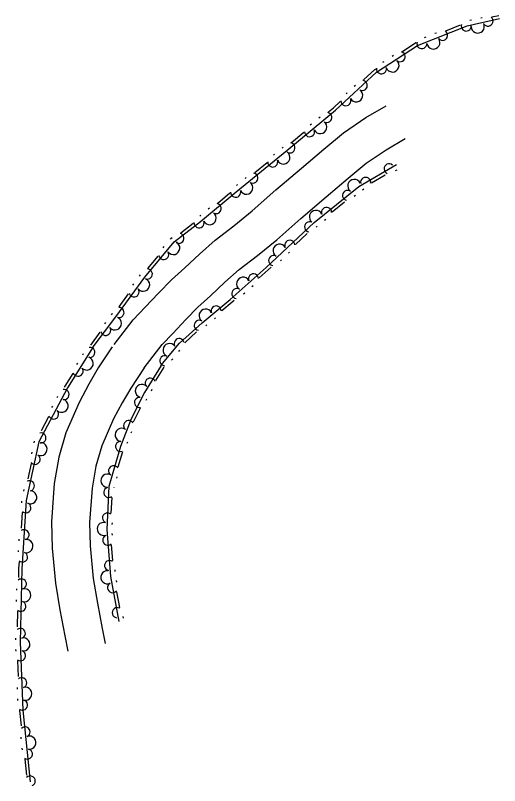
# Model space of a CAD drawing. Extents: x 2030130 to 2036320, y 723205 to 762423.
# Drawn here: x 2033232.4 to 2033357.1, y 759823.6 to 760022 of the extents above; entities that cross this region are included whole.
import ezdxf

# ---------------------------------------------------------------- set-up
doc = ezdxf.new("R2010")
doc.units = 0
doc.layers.add('Draft_Station Labels Major', color=7, linetype='Continuous')
doc.layers.add('Draft_Station Tics Major', color=7, linetype='Continuous')

msp = doc.modelspace()

# ---------------------------------------------------------------- linework, layer by layer
at = {"layer": 'Draft_Station Labels Major'}
for points in [[(2033257.82, 759937.21), (2033262.76, 759943.55), (2033265.83, 759946.8), (2033269.31, 759950.48), (2033272.63, 759953.86), (2033276.04, 759956.97), (2033279.81, 759960.51), (2033283.87, 759964.09), (2033288.68, 759967.78), (2033293.42, 759971.66), (2033299.51, 759977.06), (2033306.12, 759982.68), (2033311.83, 759987.55), (2033316.9, 759991.73), (2033322.7, 759995.67), (2033327.88, 759998.71)], [(2033265.54, 759931.2), (2033270.19, 759937.18), (2033272.93, 759940.08), (2033276.35, 759943.69), (2033279.42, 759946.82), (2033282.67, 759949.79), (2033286.39, 759953.28), (2033290.09, 759956.53), (2033294.75, 759960.12), (2033299.76, 759964.22), (2033305.92, 759969.68), (2033312.45, 759975.24), (2033318.11, 759980.06), (2033322.77, 759983.9), (2033327.92, 759987.4), (2033332.82, 759990.27)], [(2033257.34, 759936.61), (2033253.77, 759931.21), (2033251.31, 759927.02), (2033248.81, 759922.29), (2033245.42, 759914.44), (2033243.58, 759908.16), (2033242.4, 759901.41), (2033241.72, 759891.58), (2033241.89, 759884.77), (2033242.74, 759875.71), (2033243.86, 759868.91), (2033245.13, 759862.18), (2033245.94, 759858.26)], [(2033265.54, 759931.2), (2033262.11, 759926.01), (2033259.88, 759922.23), (2033257.67, 759918.05), (2033254.67, 759911.1), (2033253.16, 759905.92), (2033252.16, 759900.22), (2033251.54, 759891.37), (2033251.7, 759885.36), (2033252.48, 759876.96), (2033253.53, 759870.62), (2033254.77, 759864.08), (2033255.56, 759860.23)]]:
    msp.add_lwpolyline(points, dxfattribs=at)
at = {"layer": 'Draft_Station Tics Major'}
for points in [[(2033252.47, 759936.59), (2033258.32, 759944.38), (2033265.74, 759954.59), (2033273.33, 759963.64), (2033280.1, 759968.87), (2033289.28, 759976.55), (2033302.35, 759987.2), (2033314.91, 759997.58), (2033325.47, 760007.41), (2033335.97, 760014.26), (2033348.75, 760019.34), (2033357.14, 760021.19)], [(2033352.29, 760021.38), (2033352.69, 760021.47)], [(2033355.18, 760021.6), (2033356.97, 760021.99)], [(2033343.3, 760018.06), (2033347.11, 760019.57)], [(2033349.49, 760020.76), (2033349.89, 760020.85)], [(2033340.48, 760017.38), (2033340.86, 760017.53)], [(2033337.81, 760016.32), (2033338.19, 760016.47)], [(2033332.1, 760012.72), (2033335.58, 760014.99), (2033335.67, 760015.03)], [(2033329.47, 760011.49), (2033329.81, 760011.72)], [(2033327.06, 760009.92), (2033327.41, 760010.15)], [(2033322.09, 760005.38), (2033324.96, 760008.06), (2033325.23, 760008.23)], [(2033319.71, 760003.73), (2033320.01, 760004.01)], [(2033317.61, 760001.77), (2033317.91, 760002.05)], [(2033313.06, 759997.11), (2033314.37, 759998.19), (2033316.09, 759999.79)], [(2033310.58, 759995.6), (2033310.9, 759995.86)], [(2033308.37, 759993.77), (2033308.68, 759994.03)], [(2033303.57, 759989.27), (2033306.73, 759991.89)], [(2033301.1, 759987.77), (2033301.42, 759988.03)], [(2033298.87, 759985.96), (2033299.19, 759986.21)], [(2033269.89, 759931.77), (2033274.65, 759937.54), (2033280.49, 759942.84), (2033287.74, 759948.84), (2033297, 759957.02), (2033309.35, 759968.64), (2033320.84, 759977.94), (2033330.6, 759983.56)], [(2033294.05, 759981.49), (2033297.23, 759984.08)], [(2033330.36, 759982.01), (2033330.72, 759982.21)], [(2033291.56, 759980), (2033291.88, 759980.26)], [(2033324.11, 759978.88), (2033327.67, 759980.93)], [(2033289.34, 759978.18), (2033289.66, 759978.44)], [(2033284.55, 759973.66), (2033287.69, 759976.29)], [(2033319.72, 759975.45), (2033320.04, 759975.71)], [(2033321.83, 759977.09), (2033322.19, 759977.3)], [(2033314.04, 759971.39), (2033317.23, 759973.96)], [(2033282.08, 759972.13), (2033282.4, 759972.39)], [(2033279.88, 759970.29), (2033280.2, 759970.55)], [(2033274.99, 759965.96), (2033278.24, 759968.47)], [(2033309.93, 759967.49), (2033310.16, 759967.71)], [(2033312.07, 759969.26), (2033312.39, 759969.52)], [(2033304.57, 759963.02), (2033307.55, 759965.83)], [(2033272.3, 759964.33), (2033272.47, 759964.53), (2033272.8, 759964.78)], [(2033270.46, 759962.13), (2033270.72, 759962.44)], [(2033266.55, 759956.84), (2033269.19, 759959.98)], [(2033302.76, 759960.75), (2033303.06, 759961.03)], [(2033300.67, 759958.78), (2033300.96, 759959.07)], [(2033295.22, 759954.36), (2033297.55, 759956.42), (2033298.29, 759957.12)], [(2033264.37, 759954.81), (2033264.61, 759955.14)], [(2033262.68, 759952.49), (2033262.93, 759952.82)], [(2033293.34, 759952.15), (2033293.65, 759952.42)], [(2033259.16, 759946.94), (2033261.57, 759950.26)], [(2033291.19, 759950.25), (2033291.5, 759950.52)], [(2033285.6, 759946.01), (2033288.28, 759948.22), (2033288.77, 759948.66)], [(2033257.15, 759944.87), (2033257.33, 759945.11), (2033257.38, 759945.19)], [(2033283.66, 759943.86), (2033283.97, 759944.12)], [(2033255.42, 759942.58), (2033255.67, 759942.91)], [(2033281.45, 759942.03), (2033281.76, 759942.29)], [(2033251.81, 759937.08), (2033254.28, 759940.36)], [(2033276.04, 759937.69), (2033279.08, 759940.45)], [(2033252.47, 759936.59), (2033245.87, 759926.08), (2033238.46, 759912.16), (2033235.22, 759897), (2033234.04, 759879.45), (2033233.63, 759860.55), (2033234.3, 759843.04), (2033236.25, 759824.6)], [(2033249.9, 759934.81), (2033249.68, 759934.47)], [(2033274.49, 759935.42), (2033274.75, 759935.73)], [(2033248.37, 759932.38), (2033248.16, 759932.03)], [(2033272.66, 759933.2), (2033272.93, 759933.52)], [(2033269.93, 759931.84), (2033265.66, 759924.82), (2033262.25, 759918.11), (2033259.5, 759910.91), (2033256.52, 759900.63), (2033255.98, 759889.54), (2033256.9, 759877.49), (2033259.07, 759865.88)], [(2033270.63, 759931.41), (2033268.5, 759927.91)], [(2033247.2, 759929.73), (2033245.16, 759926.49), (2033245.01, 759926.2)], [(2033267.57, 759925.59), (2033267.36, 759925.24)], [(2033243.29, 759923.86), (2033243.1, 759923.5)], [(2033266.21, 759923.18), (2033266.02, 759922.81)], [(2033241.95, 759921.33), (2033241.75, 759920.96)], [(2033264.54, 759920.8), (2033263, 759917.77), (2033262.78, 759917.2)], [(2033240.96, 759918.6), (2033239.03, 759914.98)], [(2033262.28, 759914.75), (2033262.14, 759914.37)], [(2033237.23, 759912.3), (2033237.15, 759911.9)], [(2033261.26, 759912.07), (2033261.11, 759911.69)], [(2033236.63, 759909.5), (2033236.55, 759909.1)], [(2033259.97, 759909.57), (2033258.83, 759905.63)], [(2033236.43, 759906.6), (2033235.57, 759902.59)], [(2033258.54, 759903.16), (2033258.42, 759902.76)], [(2033257.74, 759900.4), (2033257.75, 759900.42), (2033257.74, 759900.27)], [(2033234.57, 759899.87), (2033234.49, 759899.47)], [(2033233.98, 759896.89), (2033233.95, 759896.48)], [(2033257.21, 759897.83), (2033257.01, 759893.74)], [(2033234.19, 759893.99), (2033233.92, 759889.9)], [(2033257.3, 759891.26), (2033257.28, 759890.85)], [(2033257.29, 759888.55), (2033257.32, 759888.14)], [(2033233.32, 759887.07), (2033233.29, 759886.66)], [(2033257.1, 759885.66), (2033257.41, 759881.57)], [(2033233.13, 759884.2), (2033233.1, 759883.79)], [(2033233.34, 759881.31), (2033233.22, 759879.49), (2033233.17, 759877.18)], [(2033258, 759879.14), (2033258.04, 759878.73)], [(2033258.34, 759876.44), (2033258.42, 759876.03)], [(2033232.7, 759874.31), (2033232.69, 759873.9)], [(2033258.47, 759873.54), (2033259.23, 759869.51)], [(2033232.63, 759871.44), (2033232.62, 759871.03)], [(2033232.98, 759868.57), (2033232.89, 759864.47)], [(2033260.09, 759867.16), (2033260.16, 759866.76)], [(2033232.42, 759861.6), (2033232.41, 759861.19)], [(2033232.47, 759858.66), (2033232.48, 759858.25)], [(2033232.99, 759855.81), (2033233.15, 759851.71)], [(2033232.85, 759848.83), (2033232.86, 759848.42)], [(2033232.96, 759845.96), (2033232.98, 759845.55)], [(2033233.48, 759843.11), (2033233.48, 759842.98), (2033233.91, 759838.97)], [(2033233.8, 759836.07), (2033233.85, 759835.66)], [(2033234.1, 759833.22), (2033234.15, 759832.81)], [(2033234.81, 759830.41), (2033235.25, 759826.33)]]:
    msp.add_lwpolyline(points, dxfattribs=at)
for centre, radius, start, end in [((2033354.15, 760020.53), 1.3, 210.8683, 51.6649), ((2033348.56, 760019.26), 1.3, 162.4246, 3.2211), ((2033351.53, 760019.11), 1.69, 178.3971, 26.4696), ((2033342.46, 760016.84), 1.3, 220.091, 60.8876), ((2033340.09, 760015.02), 1.69, 187.6198, 35.6923), ((2033337.12, 760014.72), 1.3, 162.4246, 3.2211), ((2033331.51, 760011.36), 1.3, 231.5791, 72.3756), ((2033329.56, 760009.1), 1.69, 199.1079, 47.1804), ((2033326.71, 760008.22), 1.3, 173.9126, 14.7092), ((2033321.75, 760003.95), 1.3, 241.3989, 82.1955), ((2033320.21, 760001.39), 1.69, 208.9277, 57.0002), ((2033317.55, 760000.03), 1.3, 183.7324, 24.529), ((2033312.63, 759995.69), 1.3, 237.9872, 78.7837), ((2033310.94, 759993.23), 1.69, 205.516, 53.5885), ((2033308.2, 759992.04), 1.3, 180.3207, 21.1173), ((2033303.14, 759987.86), 1.3, 237.9872, 78.7837), ((2033301.44, 759985.4), 1.69, 205.15, 53.2225), ((2033298.7, 759984.23), 1.3, 179.9547, 20.7513), ((2033328.68, 759982.46), 1.3, 48.3962, 249.1927), ((2033293.61, 759980.08), 1.3, 237.6212, 78.4177), ((2033319.71, 759978.08), 1.69, 24.9498, 233.0223), ((2033322.64, 759978.98), 1.3, 350.7297, 191.5263), ((2033291.9, 759977.63), 1.69, 205.15, 53.2225), ((2033289.16, 759976.45), 1.3, 180.6791, 21.4757), ((2033317.99, 759975.63), 1.3, 57.421, 258.2176), ((2033284.13, 759972.24), 1.3, 238.3456, 79.1421), ((2033309.82, 759970.08), 1.69, 24.9498, 233.0223), ((2033312.57, 759971.25), 1.3, 359.7545, 200.5511), ((2033282.45, 759969.77), 1.69, 205.8744, 53.9469), ((2033279.71, 759968.57), 1.3, 178.4643, 19.2609), ((2033308.19, 759967.55), 1.3, 61.6752, 262.4717), ((2033274.52, 759964.56), 1.3, 236.1308, 76.9273), ((2033303.11, 759962.77), 1.3, 4.0087, 204.8053), ((2033273.08, 759962.07), 1.69, 215.9518, 64.0243), ((2033300.46, 759961.4), 1.69, 29.204, 237.2764), ((2033270.61, 759960.39), 1.3, 190.7565, 31.5531), ((2033298.93, 759958.84), 1.3, 61.6752, 262.4717), ((2033266.39, 759955.37), 1.3, 248.423, 89.2195), ((2033265.31, 759952.61), 1.69, 219.9569, 68.0294), ((2033291.06, 759952.87), 1.69, 27.4339, 235.5064), ((2033293.76, 759954.16), 1.3, 2.2386, 203.0352), ((2033262.96, 759950.77), 1.3, 194.7616, 35.5582), ((2033289.45, 759950.36), 1.3, 59.9051, 260.7017), ((2033259.1, 759945.46), 1.3, 252.4281, 93.2247), ((2033281.4, 759944.65), 1.69, 25.6159, 233.6884), ((2033284.13, 759945.85), 1.3, 0.4207, 201.2172), ((2033258.05, 759942.66), 1.69, 219.0775, 67.1499), ((2033279.74, 759942.16), 1.3, 60.6337, 261.4303), ((2033255.67, 759940.86), 1.3, 193.8822, 34.6788), ((2033274.59, 759937.46), 1.3, 11.2455, 212.0421), ((2033251.6, 759935.2), 1.3, 256.3176, 97.1142), ((2033272.13, 759935.77), 1.69, 36.4408, 244.5133), ((2033250.77, 759932.33), 1.69, 223.8464, 71.9189), ((2033270.93, 759933.04), 1.3, 68.912, 269.7085), ((2033248.55, 759930.34), 1.3, 198.6512, 39.4477), ((2033267.16, 759927.28), 1.3, 19.4623, 220.2589), ((2033264.97, 759925.26), 1.69, 44.6576, 252.7301), ((2033244.96, 759924.37), 1.3, 260.3989, 101.1955), ((2033244.33, 759921.45), 1.69, 227.9278, 76.0002), ((2033264.37, 759922.27), 1.3, 81.4625, 282.2591), ((2033242.26, 759919.3), 1.3, 202.7325, 43.529), ((2033261.57, 759916.34), 1.3, 29.8659, 230.6625), ((2033238.98, 759913.14), 1.3, 260.3989, 101.1955), ((2033259.78, 759913.95), 1.69, 55.0612, 263.1337), ((2033259.52, 759910.98), 1.3, 87.5324, 288.329), ((2033238.89, 759910.27), 1.69, 243.8955, 91.9679), ((2033237.49, 759907.64), 1.3, 218.7002, 59.4968), ((2033257.7, 759904.68), 1.3, 34.6392, 235.4358), ((2033236.03, 759900.82), 1.3, 276.3667, 117.1632), ((2033256.11, 759902.15), 1.69, 59.8345, 267.907), ((2033256.45, 759899.1), 1.3, 105.6394, 306.4359), ((2033236.24, 759897.84), 1.69, 243.8955, 91.9679), ((2033235.1, 759895.17), 1.3, 226.9254, 67.722), ((2033256.13, 759892.55), 1.3, 47.9729, 248.7695), ((2033255.17, 759889.72), 1.69, 73.1682, 281.2407), ((2033234.63, 759888.21), 1.3, 284.5919, 125.3885), ((2033235.25, 759885.29), 1.69, 252.1207, 100.1932), ((2033256.19, 759886.82), 1.3, 112.7627, 313.5593), ((2033234.24, 759882.48), 1.3, 226.9254, 67.722), ((2033256.68, 759880.28), 1.3, 55.0962, 255.8928), ((2033256.1, 759877.26), 1.69, 86.5932, 294.6657), ((2033233.95, 759875.52), 1.3, 287.1822, 127.9788), ((2033257.44, 759874.59), 1.3, 119.0644, 319.861), ((2033234.71, 759872.63), 1.69, 254.711, 102.7835), ((2033233.83, 759869.78), 1.3, 229.5157, 70.3123), ((2033258.65, 759868.14), 1.3, 61.3979, 262.1945), ((2033233.68, 759862.81), 1.3, 287.1822, 127.9788), ((2033234.47, 759859.97), 1.69, 258.177, 106.2495), ((2033233.76, 759857.07), 1.3, 232.9817, 73.7783), ((2033234.03, 759850.1), 1.3, 290.6482, 131.4447), ((2033234.96, 759847.27), 1.69, 258.177, 106.2495), ((2033234.25, 759844.37), 1.3, 232.9817, 73.7783), ((2033234.9, 759837.43), 1.3, 294.4686, 135.2652), ((2033236.01, 759834.66), 1.69, 261.9974, 110.0699), ((2033235.5, 759831.72), 1.3, 236.8022, 77.5987), ((2033236.23, 759824.78), 1.3, 294.4686, 135.2652)]:
    msp.add_arc(centre, radius, start, end, dxfattribs=at)

doc.saveas('drawing.dxf')
